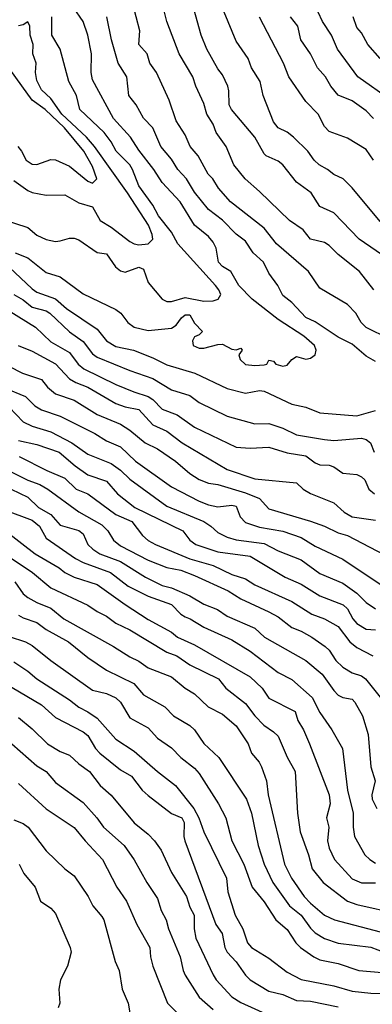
# Model space of a CAD drawing. Header units: metres. Extents: x -46681 to -43747, y -240911 to -237677.
# Tile 874 of 1056: x -44320 to -44282, y -238826 to -238720. Entities that reach past the tile are written whole.
import ezdxf

# ---------------------------------------------------------------- set-up
doc = ezdxf.new("R2010")
doc.units = ezdxf.units.M
doc.layers.add('CONTOUR_INDEX', color=1, linetype='Continuous')
doc.layers.add('CONTOUR_INTER', color=3, linetype='Continuous')

msp = doc.modelspace()

# ---------------------------------------------------------------- linework, layer by layer
at = {"layer": 'CONTOUR_INDEX'}
for points, elevation in [([(-44280.1, -238754.31), (-44282.6, -238753.07), (-44283.15, -238752.52), (-44283.72, -238751.52), (-44284.6, -238750.59), (-44287.6, -238748.83), (-44288.82, -238747.02), (-44292.25, -238744.02), (-44293.6, -238742.33), (-44297.22, -238739.52), (-44298.53, -238738.02), (-44299.12, -238737.02), (-44299.63, -238736.52), (-44300.73, -238734.52), (-44301.57, -238733.52), (-44302.1, -238732.26), (-44303.1, -238730.75), (-44303.84, -238728.52), (-44305.21, -238725.52), (-44305.91, -238724.52), (-44306.23, -238723.52), (-44307.11, -238722.52), (-44307, -238721.02), (-44307.79, -238718.02)], 110), ([(-44281.79, -238730.52), (-44282.6, -238729.69), (-44284.1, -238728.6), (-44285.6, -238727.99), (-44286.42, -238727.02), (-44286.97, -238726.02), (-44287.85, -238725.02), (-44288.6, -238723.52), (-44289.65, -238722.02), (-44289.97, -238720.52), (-44290.74, -238719.52)], 115), ([(-44320.17, -238733.52), (-44319.76, -238734.02), (-44319.25, -238735.02), (-44318.6, -238735.44), (-44318.1, -238735.48), (-44316.6, -238734.92), (-44316.1, -238734.95), (-44314.6, -238735.66), (-44312.6, -238737.28), (-44312.1, -238737.47), (-44311.66, -238737.02), (-44312.1, -238735.67), (-44313.04, -238734.02), (-44315.13, -238731.52), (-44317.23, -238729.52), (-44318.6, -238728.52), (-44321.5, -238724.52)], 105), ([(-44320.6, -238749.51), (-44319.6, -238750.07), (-44318.6, -238750.87), (-44317.1, -238751.29), (-44316.71, -238751.52), (-44314.6, -238753.55), (-44313.1, -238754.59), (-44312.1, -238755.92), (-44311.6, -238756.28), (-44308.1, -238757.72), (-44305.6, -238758.58), (-44303.6, -238759.8), (-44301.6, -238760.42), (-44300.6, -238761.17), (-44297.6, -238762.65), (-44294.6, -238763.46), (-44293.1, -238763.44), (-44291.6, -238763.93), (-44290.1, -238764.66), (-44287.1, -238765.18), (-44286.1, -238765.29), (-44283.1, -238765.02), (-44282.6, -238765.16), (-44282.14, -238765.52), (-44281.72, -238766.52)], 110), ([(-44321.1, -238761.67), (-44319.6, -238763.25), (-44318.6, -238763.74), (-44316.6, -238764.35), (-44314.34, -238765.52), (-44312.6, -238766.75), (-44310.1, -238767.77), (-44309.1, -238768.46), (-44308.1, -238769.46), (-44304.1, -238772.37), (-44300.1, -238774.02), (-44299.33, -238774.52), (-44298.6, -238775.21), (-44297.6, -238775.7), (-44296.6, -238776.01), (-44293.6, -238776.39), (-44292.1, -238777.18), (-44289.6, -238778.15), (-44287.6, -238779.62), (-44285.1, -238780.69), (-44283.6, -238781.77), (-44282.6, -238782.78), (-44281.6, -238783.45)], 115), ([(-44321.6, -238772.77), (-44318.6, -238773.89), (-44317.82, -238774.52), (-44317.1, -238775.81), (-44313.93, -238778.02), (-44313.1, -238778.45), (-44310.16, -238779.52), (-44308.26, -238781.02), (-44306.1, -238782.09), (-44303.6, -238782.98), (-44302.6, -238784.02), (-44302.1, -238784.33), (-44301.58, -238784.52), (-44300.1, -238785.44), (-44297.1, -238786.81), (-44295.1, -238788.03), (-44292.1, -238790.33), (-44290.6, -238791.07), (-44288.41, -238793.02), (-44287.6, -238794.63), (-44286.3, -238796.52), (-44285.14, -238798.52), (-44284.62, -238803.02), (-44284, -238805.52), (-44284.01, -238807.02), (-44283.86, -238808.02), (-44282.74, -238810.02), (-44282.21, -238810.52), (-44281.6, -238810.93)], 120), ([(-44321.1, -238786.44), (-44319.35, -238787.02), (-44318.6, -238787.42), (-44316.59, -238789.02), (-44312.1, -238792.23), (-44310.6, -238792.59), (-44309.6, -238793.05), (-44309.1, -238793.52), (-44308.1, -238795.21), (-44306.1, -238796.31), (-44305.1, -238797.4), (-44303.6, -238798.46), (-44302.6, -238799.49), (-44301.1, -238800.64), (-44300.6, -238801.25), (-44298.53, -238804.52), (-44297.73, -238806.02), (-44297.1, -238808.52), (-44295.8, -238811.02), (-44294.9, -238813.52), (-44293.6, -238815.08), (-44292.33, -238817.02), (-44291.1, -238818.08), (-44290.17, -238819.52), (-44289.66, -238820.02), (-44288.25, -238821.02), (-44287.6, -238821.34), (-44285.6, -238821.75), (-44283.38, -238822.52), (-44279.6, -238822.83)], 125), ([(-44320.1, -238802.32), (-44317.1, -238805.06), (-44314.1, -238807.05), (-44312.9, -238808.52), (-44311.02, -238810.52), (-44309.48, -238813.52), (-44308.43, -238815.02), (-44307.34, -238817.52), (-44305.93, -238820.02), (-44305.85, -238821.02), (-44305.59, -238822.02), (-44304.02, -238826.02), (-44303.06, -238827.02)], 130)]:
    msp.add_lwpolyline(points, dxfattribs=dict(at, elevation=elevation))
at = {"layer": 'CONTOUR_INTER'}
for points, elevation in [([(-44279.1, -238746.44), (-44283.34, -238743.52), (-44286.1, -238740.7), (-44287.6, -238740.02), (-44288.52, -238738.52), (-44290.1, -238737.38), (-44291.6, -238735.51), (-44292.1, -238735.11), (-44293.39, -238734.52), (-44293.6, -238734.31), (-44294.59, -238732.52), (-44297.12, -238729.52), (-44297.38, -238729.02), (-44297.39, -238727.52), (-44297.51, -238727.02), (-44298.1, -238725.78), (-44298.6, -238725.15), (-44299.78, -238723.02), (-44300.4, -238721.52), (-44301.36, -238718.02)], 112), ([(-44320.44, -238745.02), (-44319.1, -238745.55), (-44317.1, -238747.12), (-44315.6, -238747.6), (-44313.1, -238749.45), (-44309.6, -238751.13), (-44309.07, -238751.52), (-44308.3, -238752.52), (-44307.6, -238753.03), (-44306.1, -238753.38), (-44303.6, -238753.14), (-44303.1, -238752.82), (-44302.5, -238752.02), (-44302.1, -238751.7), (-44301.6, -238751.69), (-44301.1, -238752.62), (-44300.26, -238753.52), (-44300.6, -238753.86), (-44301.1, -238754.09), (-44301.32, -238754.52), (-44301.25, -238755.02), (-44300.6, -238755.29), (-44300.1, -238755.32), (-44298.6, -238754.91), (-44298.1, -238754.89), (-44297.1, -238755.41), (-44296.6, -238755.47), (-44296.1, -238755.29), (-44295.98, -238755.52), (-44296.31, -238756.02), (-44296.2, -238756.52), (-44295.6, -238757.06), (-44294.6, -238757.18), (-44293.6, -238757.11), (-44293.31, -238757.02), (-44293.1, -238756.59), (-44292.6, -238756.71), (-44292.35, -238757.02), (-44291.6, -238757.25), (-44291.1, -238757.14), (-44290.6, -238756.51), (-44290.1, -238756.19), (-44289.1, -238756.5), (-44288.6, -238756.4), (-44288.1, -238756.02), (-44287.98, -238755.52), (-44288.16, -238755.02), (-44289.3, -238754.02), (-44292.1, -238752.21), (-44294.88, -238750.02), (-44296.31, -238748.52), (-44297.19, -238747.02), (-44298.1, -238746.5), (-44298.53, -238746.02), (-44298.76, -238744.52), (-44299.1, -238743.85), (-44299.6, -238743.25), (-44301.12, -238742.02), (-44302.66, -238739.52), (-44304.6, -238737.43), (-44305.48, -238736.02), (-44307.1, -238733.93), (-44308.01, -238732.52), (-44309.85, -238730.52), (-44312.1, -238726.32), (-44312.25, -238725.52), (-44312.23, -238723.52), (-44312.62, -238721.52), (-44313.11, -238720.02), (-44314.17, -238718.52)], 108), ([(-44281.78, -238749.02), (-44283.3, -238747.02), (-44285.6, -238745.2), (-44286.6, -238744.23), (-44287.1, -238743.88), (-44288.6, -238743.52), (-44289.4, -238742.52), (-44290.86, -238741.52), (-44294.1, -238738.37), (-44295.66, -238737.02), (-44296.87, -238735.52), (-44297.71, -238733.52), (-44298.76, -238732.02), (-44299.1, -238731.1), (-44299.77, -238730.02), (-44300.1, -238728.9), (-44300.98, -238727.02), (-44301.29, -238726.02), (-44302.78, -238723.52), (-44304.1, -238720.03), (-44304.35, -238719.02)], 111), ([(-44281.1, -238741.61), (-44284.1, -238738), (-44285.09, -238737.02), (-44286.1, -238736.55), (-44286.75, -238736.02), (-44287.67, -238735.52), (-44288.22, -238735.02), (-44288.89, -238734.02), (-44290.43, -238732.52), (-44291.1, -238731.99), (-44292.1, -238731.5), (-44292.6, -238730.85), (-44293.69, -238728.02), (-44294.02, -238726.52), (-44294.95, -238725.02), (-44295.32, -238724.02), (-44296.6, -238722.14), (-44297.92, -238719.02)], 113), ([(-44279.95, -238728.52), (-44283.5, -238726.02), (-44285.69, -238723.02), (-44286.35, -238721.52), (-44287.31, -238720.02), (-44287.78, -238719.02)], 116), ([(-44322.1, -238741.32), (-44319.1, -238742.29), (-44318.1, -238743.09), (-44317.1, -238743.56), (-44316.1, -238743.77), (-44315.6, -238743.73), (-44314.6, -238743.41), (-44314.1, -238743.42), (-44313.6, -238743.61), (-44311.6, -238744.98), (-44310.6, -238745.11), (-44309.63, -238746.52), (-44309.1, -238746.96), (-44308.6, -238747.1), (-44307.1, -238746.56), (-44306.6, -238746.77), (-44306.1, -238748.2), (-44304.6, -238750), (-44304.1, -238750.26), (-44303.6, -238750.27), (-44302.1, -238749.82), (-44300.1, -238750.24), (-44299.1, -238750.2), (-44298.54, -238750.02), (-44298.28, -238749.52), (-44298.47, -238749.02), (-44298.85, -238748.52), (-44302.89, -238744.02), (-44303.6, -238742.78), (-44304.98, -238741.02), (-44305.6, -238739.87), (-44307.1, -238737.79), (-44307.78, -238736.02), (-44308.1, -238735.51), (-44309.56, -238734.02), (-44310.1, -238733.02), (-44310.84, -238732.02), (-44313.49, -238729.52), (-44313.84, -238728.02), (-44314.67, -238726.52), (-44315.59, -238723.02), (-44316.49, -238721.52), (-44316.5, -238719.52)], 107), ([(-44320.6, -238737.2), (-44319.1, -238738.29), (-44318.6, -238738.49), (-44317.1, -238738.77), (-44315.1, -238738.75), (-44313.6, -238739.6), (-44312.1, -238740.05), (-44311.27, -238741.52), (-44310.1, -238742.23), (-44308.1, -238743.8), (-44307.6, -238744.04), (-44307.1, -238744.13), (-44306.11, -238744.02), (-44305.61, -238743.52), (-44305.67, -238743.02), (-44306.08, -238742.02), (-44308.32, -238738.52), (-44311.91, -238733.52), (-44312.75, -238732.52), (-44315.41, -238730.02), (-44316.6, -238728.35), (-44317.6, -238727.4), (-44318.1, -238726.4), (-44318.27, -238725.52), (-44318.19, -238724.52), (-44318.53, -238723.52), (-44318.52, -238722.52), (-44318.83, -238721.52), (-44318.85, -238720.52), (-44319.1, -238720.08), (-44319.6, -238720.4), (-44320.1, -238720.48)], 106), ([(-44281.6, -238756.76), (-44282.6, -238756.15), (-44284.1, -238754.88), (-44285.6, -238754.12), (-44288.1, -238752.45), (-44289.1, -238752.01), (-44290.6, -238750.38), (-44291.6, -238749.6), (-44292.13, -238748.52), (-44293.1, -238747.21), (-44293.66, -238746.02), (-44294.8, -238745.02), (-44295.6, -238743.76), (-44296.6, -238742.98), (-44298.1, -238741.48), (-44299.6, -238740.33), (-44301.1, -238738.46), (-44301.97, -238737.02), (-44302.91, -238736.02), (-44303.6, -238734.91), (-44304.73, -238733.52), (-44305.62, -238731.52), (-44306.6, -238730.46), (-44307.39, -238729.02), (-44308.2, -238728.02), (-44308.42, -238726.02), (-44309.33, -238724.52), (-44310.07, -238722.02), (-44310.56, -238719.52)], 109), ([(-44281.8, -238735.02), (-44282.6, -238733.84), (-44284.6, -238732.61), (-44286.6, -238731.92), (-44287.1, -238731.36), (-44287.76, -238730.02), (-44289.1, -238728.67), (-44290.94, -238726.02), (-44291.51, -238724.52), (-44294.1, -238719.56)], 114), ([(-44281.09, -238724.02), (-44282.4, -238722.52), (-44283.1, -238721.24), (-44283.6, -238720.68), (-44283.98, -238719.52)], 117), ([(-44321.1, -238746.54), (-44318.6, -238748.9), (-44318.1, -238749.24), (-44316.1, -238749.97), (-44314.9, -238751.02), (-44311.6, -238753.27), (-44310.6, -238754.51), (-44309.6, -238755.13), (-44307.67, -238755.52), (-44305.6, -238756.35), (-44304.1, -238757.11), (-44301.08, -238758.02), (-44297.6, -238759.66), (-44295.6, -238760.16), (-44294.1, -238759.86), (-44293.6, -238759.95), (-44290.6, -238761.34), (-44289.1, -238761.67), (-44287.6, -238762.29), (-44283.6, -238762.62), (-44281.6, -238762.05)], 109), ([(-44321.1, -238751.28), (-44318.27, -238753.02), (-44316.6, -238754.63), (-44314.6, -238755.77), (-44313.65, -238757.02), (-44313.03, -238757.52), (-44309.6, -238759.21), (-44307.65, -238760.02), (-44306.1, -238760.51), (-44305.6, -238760.85), (-44304.6, -238761.88), (-44302.97, -238762.52), (-44301.1, -238763.83), (-44296.6, -238765.99), (-44295.1, -238766.12), (-44293.1, -238766.01), (-44291.1, -238766.61), (-44289.1, -238766.94), (-44288.1, -238767.69), (-44287.6, -238767.89), (-44286.6, -238767.93), (-44286.1, -238768.12), (-44285.1, -238768.79), (-44283.6, -238768.94), (-44283.1, -238769.18), (-44282.75, -238769.52), (-44282.3, -238770.52), (-44281.68, -238771.02)], 111), ([(-44320.11, -238755.02), (-44318.6, -238755.61), (-44316.1, -238757), (-44314.6, -238758.6), (-44313.9, -238759.02), (-44312.6, -238759.52), (-44309.6, -238761.29), (-44308.6, -238761.64), (-44307.1, -238761.92), (-44305.6, -238763.59), (-44304.1, -238764.28), (-44302.45, -238765.52), (-44297.6, -238768.39), (-44294.6, -238769.42), (-44290.1, -238769.86), (-44289.39, -238770.52), (-44288.6, -238771), (-44286.1, -238772), (-44284.98, -238773.02), (-44284.1, -238773.5), (-44281.6, -238773.89)], 112), ([(-44322.57, -238756.52), (-44319.67, -238758.02), (-44317.6, -238758.68), (-44316.97, -238759.52), (-44316.1, -238760.22), (-44314.1, -238760.92), (-44311.6, -238762.48), (-44309.09, -238763.52), (-44308.1, -238764.15), (-44306.43, -238765.52), (-44305.1, -238766.19), (-44303.15, -238767.52), (-44301.6, -238768.84), (-44300.6, -238769.5), (-44299.6, -238769.87), (-44298.6, -238770.03), (-44295.6, -238770.92), (-44294.1, -238771.55), (-44293.1, -238772.67), (-44288.6, -238774), (-44287.08, -238774.52), (-44285.6, -238775.23), (-44284.6, -238775.52), (-44279.87, -238778.02)], 113), ([(-44321.6, -238759.6), (-44319.32, -238760.52), (-44318.33, -238761.52), (-44317.6, -238761.98), (-44315.6, -238762.65), (-44311.86, -238764.52), (-44310.6, -238765.32), (-44309.1, -238765.97), (-44307.47, -238767.52), (-44303.6, -238770.27), (-44300.6, -238771.82), (-44299.6, -238772.21), (-44298.6, -238772.44), (-44297.1, -238772.24), (-44296.6, -238772.38), (-44296.17, -238773.52), (-44295.6, -238774.13), (-44294.1, -238774.64), (-44291.6, -238775.08), (-44289.6, -238775.76), (-44288.1, -238776.67), (-44285.1, -238778.09), (-44281.1, -238780.78)], 114), ([(-44320.1, -238765.27), (-44318.1, -238765.7), (-44315.69, -238766.52), (-44313.97, -238768.02), (-44312.6, -238768.99), (-44310.6, -238769.65), (-44309.4, -238771.02), (-44307.54, -238772.52), (-44302.38, -238775.02), (-44301.6, -238776.02), (-44300.96, -238776.52), (-44298.6, -238777.29), (-44295.1, -238777.77), (-44291.33, -238780.02), (-44289.6, -238780.8), (-44287.6, -238782.04), (-44285.09, -238783.02), (-44284.6, -238783.45), (-44284.02, -238784.52), (-44283.59, -238785.02), (-44282.6, -238785.63), (-44281.6, -238785.73)], 116), ([(-44320.01, -238767.02), (-44317.02, -238768.52), (-44315.1, -238769.33), (-44313.88, -238770.52), (-44312.6, -238771.05), (-44309.6, -238773.26), (-44307.88, -238774.02), (-44306.71, -238775.52), (-44306.1, -238776.07), (-44305.33, -238776.52), (-44301.6, -238778.06), (-44299.1, -238778.77), (-44297.1, -238779.73), (-44295.6, -238780.21), (-44294.6, -238780.87), (-44290.6, -238782.67), (-44288.44, -238784.02), (-44287.1, -238784.54), (-44285.6, -238785.35), (-44284.35, -238787.02), (-44283.6, -238787.61), (-44281.87, -238788.52)], 117), ([(-44321.6, -238768.31), (-44319.1, -238769.54), (-44317.78, -238770.02), (-44316.93, -238770.52), (-44313.6, -238772.99), (-44311.1, -238774.37), (-44310.46, -238775.02), (-44309.84, -238776.02), (-44309.1, -238776.65), (-44306.1, -238778.2), (-44304.1, -238778.97), (-44302.6, -238779.29), (-44301.1, -238779.84), (-44297.47, -238781.52), (-44296.1, -238782.37), (-44293.1, -238783.76), (-44292.1, -238784.31), (-44290.6, -238785.48), (-44289.6, -238785.86), (-44288.44, -238786.52), (-44287, -238787.52), (-44286.6, -238787.91), (-44285.86, -238789.02), (-44285.1, -238789.74), (-44284.1, -238790.35), (-44283.1, -238790.67), (-44282.67, -238791.02), (-44280.67, -238793.52)], 118), ([(-44320.87, -238770.52), (-44319.1, -238771.38), (-44317.95, -238772.52), (-44316.6, -238773.27), (-44315.6, -238774.42), (-44313.6, -238774.99), (-44313.1, -238775.35), (-44312.6, -238776.52), (-44312.09, -238777.02), (-44311.31, -238777.52), (-44309.1, -238778.35), (-44306.41, -238780.02), (-44304.6, -238780.92), (-44303.6, -238781.2), (-44301.6, -238782.04), (-44300.1, -238782.93), (-44298.63, -238783.52), (-44297.6, -238784.26), (-44294.6, -238785.53), (-44293.56, -238786.52), (-44289.1, -238789.04), (-44287.35, -238790.52), (-44286.1, -238792.27), (-44285.6, -238792.76), (-44285.1, -238793.01), (-44284.1, -238793.22), (-44283.8, -238793.52), (-44282.98, -238795.02), (-44282.37, -238797.02), (-44282.09, -238800.52), (-44281.61, -238802.02), (-44281.99, -238803.52), (-44281.95, -238804.02), (-44281.46, -238805.02)], 119), ([(-44321.48, -238775.02), (-44318.3, -238777.52), (-44315.72, -238779.02), (-44315.09, -238779.52), (-44314.1, -238780.02), (-44311.6, -238780.81), (-44308.6, -238782.98), (-44306.1, -238784.6), (-44303.6, -238785.98), (-44302.93, -238786.52), (-44301.1, -238787.33), (-44295.1, -238790.79), (-44293.81, -238792.02), (-44293.1, -238793.08), (-44290.26, -238794.52), (-44289.95, -238795.52), (-44289.34, -238796.52), (-44288.72, -238798.02), (-44286.6, -238803.52), (-44286.47, -238804.52), (-44286.86, -238806.02), (-44286.62, -238807.02), (-44286.78, -238808.52), (-44286.6, -238809.29), (-44286.02, -238810.52), (-44284.1, -238812.61), (-44283.1, -238813.03), (-44281.6, -238813.05)], 121), ([(-44323.11, -238776.52), (-44318.57, -238779.52), (-44316.6, -238781.17), (-44312.6, -238783.07), (-44311.6, -238783.74), (-44310.6, -238784.23), (-44309.6, -238784.99), (-44308.1, -238785.73), (-44304.1, -238788.14), (-44303.03, -238788.52), (-44301.6, -238789.51), (-44298.52, -238791.02), (-44297.74, -238792.02), (-44295.6, -238793.69), (-44294.6, -238795.02), (-44293.64, -238796.02), (-44292.6, -238796.72), (-44292.1, -238797.21), (-44291.1, -238799.48), (-44290.26, -238801.02), (-44290.01, -238805.52), (-44289.73, -238807.52), (-44288.82, -238810.02), (-44288.42, -238811.52), (-44287.25, -238813.02), (-44284.6, -238815.02), (-44283.6, -238815.36), (-44279.1, -238816.39)], 122), ([(-44320.48, -238780.52), (-44319.6, -238781.82), (-44319.1, -238782.21), (-44318.1, -238782.78), (-44316.6, -238783.38), (-44315.2, -238784.52), (-44309.86, -238787.52), (-44308.1, -238788.64), (-44307.1, -238789.11), (-44306.1, -238789.82), (-44303.6, -238790.81), (-44302.1, -238792.03), (-44301.1, -238792.64), (-44299.62, -238794.02), (-44298.1, -238794.82), (-44296.6, -238796.08), (-44295.31, -238798.02), (-44294.97, -238799.02), (-44294.15, -238800.02), (-44293.9, -238800.52), (-44293.34, -238802.02), (-44293.15, -238803.52), (-44291.4, -238811.02), (-44290.66, -238812.52), (-44289.27, -238814.52), (-44288.6, -238815.22), (-44287.1, -238816.54), (-44286.02, -238817.02), (-44281.1, -238818.32)], 123), ([(-44320.1, -238784.13), (-44319.6, -238784.43), (-44318.1, -238784.91), (-44317.1, -238785.7), (-44314.7, -238787.02), (-44312.6, -238788.7), (-44310.6, -238790.07), (-44307.66, -238791.52), (-44306.6, -238792.74), (-44304.32, -238794.02), (-44303.37, -238795.02), (-44301.6, -238796.06), (-44301.1, -238796.52), (-44300.1, -238798.01), (-44298.5, -238799.52), (-44295.49, -238804.02), (-44294.97, -238805.52), (-44294.26, -238809.02), (-44293.58, -238811.02), (-44292.66, -238813.02), (-44290.87, -238815.52), (-44289.59, -238816.52), (-44288.6, -238817.94), (-44288.1, -238818.43), (-44287.1, -238819.05), (-44285.6, -238819.55), (-44282.1, -238820), (-44280.6, -238820.55)], 124), ([(-44320.6, -238789.18), (-44319.1, -238790.19), (-44318.13, -238791.02), (-44314.6, -238793.28), (-44313.6, -238794.07), (-44312.6, -238794.56), (-44311.6, -238795.27), (-44309.6, -238797.52), (-44307.6, -238798.82), (-44305.09, -238801.02), (-44303.15, -238802.52), (-44301.17, -238805.02), (-44300.63, -238806.02), (-44300.09, -238807.52), (-44297.67, -238812.52), (-44297.52, -238814.02), (-44296.73, -238816.52), (-44295.9, -238818.02), (-44295.4, -238819.52), (-44294.97, -238820.02), (-44293.1, -238821.18), (-44291.1, -238822.69), (-44289.6, -238823.49), (-44286.1, -238824.17), (-44284.1, -238824.72), (-44282.1, -238824.95), (-44279.6, -238825.04)], 126), ([(-44324.6, -238789.73), (-44317.6, -238793.82), (-44316.1, -238795.17), (-44313.1, -238796.73), (-44312.6, -238797.14), (-44311.8, -238798.52), (-44311.32, -238799.02), (-44309.1, -238800.82), (-44307.9, -238801.52), (-44306.74, -238803.02), (-44306.1, -238803.62), (-44303.6, -238805.55), (-44302.49, -238806.02), (-44302.21, -238806.52), (-44302.26, -238808.02), (-44302.15, -238808.52), (-44298.8, -238817.52), (-44298.13, -238818.52), (-44297.83, -238820.02), (-44297.57, -238820.52), (-44296.6, -238821.58), (-44295.62, -238823.02), (-44295.12, -238823.52), (-44293.1, -238824.72), (-44291.6, -238825.09), (-44290.1, -238825.73), (-44288.6, -238825.81), (-44285.6, -238826.41)], 127), ([(-44320.1, -238795.18), (-44318.6, -238796.42), (-44316.98, -238798.02), (-44315.6, -238798.87), (-44314.6, -238799.26), (-44313.6, -238800.2), (-44312.45, -238801.02), (-44311.3, -238802.52), (-44310.1, -238803.56), (-44307.6, -238806.55), (-44306.1, -238807.8), (-44305.43, -238808.52), (-44304.7, -238809.52), (-44303.6, -238811.94), (-44301.96, -238814.52), (-44301.6, -238815.68), (-44301.15, -238816.52), (-44301.14, -238818.02), (-44300.98, -238819.02), (-44299.1, -238822.98), (-44298.76, -238823.52), (-44297.1, -238825.35), (-44296.1, -238825.97), (-44291.6, -238828.01)], 128), ([(-44320.8, -238798.02), (-44318.1, -238800.39), (-44317.11, -238801.02), (-44316.1, -238802.19), (-44313.1, -238804.36), (-44311.64, -238806.02), (-44310.94, -238807.02), (-44308.69, -238809.02), (-44307.6, -238810.55), (-44306.25, -238813.02), (-44305.1, -238814.74), (-44304.72, -238816.02), (-44304.17, -238817.02), (-44303.9, -238818.02), (-44302.66, -238821.02), (-44302.34, -238822.52), (-44302.1, -238823.01), (-44300.6, -238825.38), (-44299.1, -238826.72)], 129), ([(-44320.6, -238806.23), (-44319.6, -238806.63), (-44319.03, -238807.02), (-44317.1, -238809.6), (-44315.08, -238811.52), (-44314.1, -238812.27), (-44312.57, -238814.52), (-44312.07, -238815.52), (-44311.1, -238816.67), (-44310.89, -238817.02), (-44309.66, -238821.52), (-44309.23, -238822.52), (-44308.91, -238824.52), (-44308.28, -238826.02), (-44308.02, -238827.52)], 131), ([(-44320.01, -238811.02), (-44319.52, -238812.02), (-44318.28, -238813.52), (-44317.7, -238815.02), (-44316.6, -238815.79), (-44316.1, -238816.34), (-44314.52, -238820.02), (-44314.42, -238820.52), (-44314.82, -238822.02), (-44315.57, -238823.52), (-44315.75, -238824.52), (-44315.64, -238826.02), (-44315.81, -238826.52)], 132)]:
    msp.add_lwpolyline(points, dxfattribs=dict(at, elevation=elevation))

doc.saveas('drawing.dxf')
